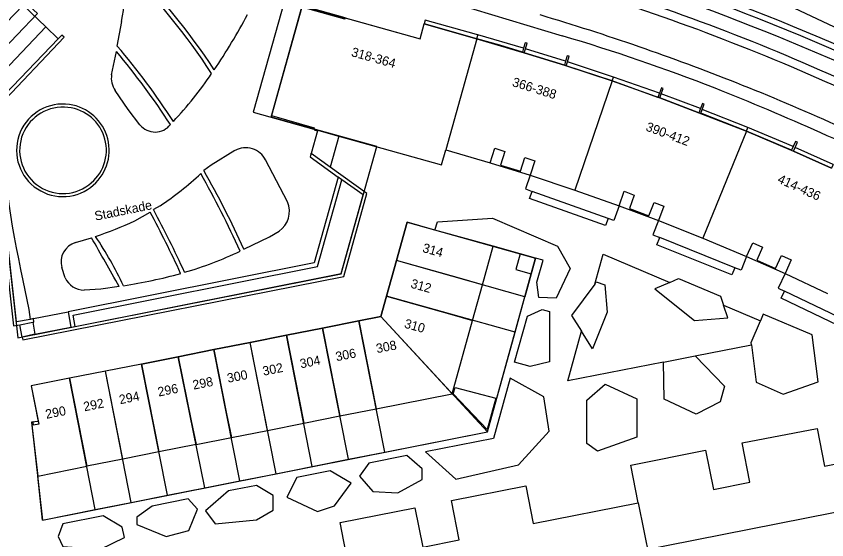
# Model space of a CAD drawing. Extents: x 194485 to 197793, y 468269 to 470822.
# Drawn here: x 194991.2 to 195096.6, y 469483.4 to 469551.5 of the extents above; entities that cross this region are included whole.
import ezdxf

# ---------------------------------------------------------------- set-up
doc = ezdxf.new("R2010")
doc.units = 0
for name, color, linetype in [('BGT begrenzing pand op maaiveld onder overbouw', 7, 'Continuous'), ('BGT grensvlak begroeid terreindeel LR', 7, 'Continuous'), ('BGT grensvlak onbegroeid terreindeel', 7, 'Continuous'), ('BGT grensvlak overig bouwwerk uitbreiding populatie', 7, 'Continuous'), ('BGT grensvlak pand deel overbouw', 7, 'Continuous'), ('BGT grensvlak pand min 1', 7, 'Continuous'), ('BGT grensvlak pand op maaiveld', 7, 'Continuous'), ('BGT grensvlak pand op maaiveld LR', 7, 'Continuous'), ('BGT grensvlak scheiding', 7, 'Continuous'), ('BGT grensvlak vegetatieobject', 7, 'Continuous'), ('BGT grensvlak waterdeel', 7, 'Continuous'), ('BGT grensvlak wegdeel', 7, 'Continuous'), ('BGT lijnelement scheiding hek', 7, 'Continuous'), ('BGT lijnelement scheiding muur', 7, 'Continuous'), ('BGT tekst huisnummerreeks', 7, 'Continuous'), ('BGT tekst openbare ruimte label weg', 7, 'Continuous'), ('GEM grensvlak WOZ_BRK percelen', 7, 'Continuous')]:
    doc.layers.add(name, color=color, linetype=linetype)

msp = doc.modelspace()

# ---------------------------------------------------------------- linework, layer by layer
at = {"layer": 'BGT begrenzing pand op maaiveld onder overbouw'}
msp.add_line((195051.1, 469548.62), (195044.26, 469550.57), dxfattribs=at)
for points in [[(195033.97, 469551.35), (195033.92, 469551.16), (195028.35, 469552.73), (195024.4, 469538.62), (195029.95, 469537.03), (195029.91, 469536.86)], [(195057.18, 469547.39), (195057.02, 469546.86), (195054.07, 469547.77), (195051.1, 469548.62)], [(195062.64, 469545.7), (195062.48, 469545.17), (195057.26, 469546.79), (195057.42, 469547.32)], [(195068.7, 469543.14), (195062.72, 469545.1), (195062.88, 469545.62)], [(195074.83, 469541.52), (195074.64, 469540.99), (195068.7, 469543.14)], [(195080.17, 469539.52), (195079.97, 469538.99), (195074.87, 469540.91), (195075.07, 469541.44)], [(195086.15, 469536.57), (195080.21, 469538.92), (195080.4, 469539.43)], [(195092.24, 469534.58), (195092.03, 469534.1), (195086.15, 469536.57)], [(195052.83, 469532.47), (195053.42, 469534.36), (195054.73, 469533.96), (195054.18, 469532.17), (195056.77, 469531.37), (195057.32, 469533.16), (195058.64, 469532.75), (195058.05, 469530.85)], [(195097.45, 469532.26), (195097.23, 469531.76), (195092.26, 469534), (195092.47, 469534.48)], [(195069.61, 469526.89), (195070.27, 469528.77), (195071.56, 469528.28), (195070.95, 469526.55), (195073.48, 469525.56), (195074.14, 469527.31), (195075.43, 469526.83), (195074.73, 469524.97)], [(195086.18, 469520.28), (195086.97, 469522.05), (195088.23, 469521.5), (195087.49, 469519.83), (195089.95, 469518.73), (195090.7, 469520.41), (195091.96, 469519.85), (195091.18, 469518.07)]]:
    msp.add_lwpolyline(points, dxfattribs=at)
at = {"layer": 'BGT grensvlak begroeid terreindeel LR'}
msp.add_arc((194972.76, 469260.45), 313.42, 50.8477, 73.19, dxfattribs=at)
at = {"layer": 'BGT grensvlak onbegroeid terreindeel'}
for p, q in [((195068.18, 469525.24), (195058.29, 469528.76)), ((195084.63, 469518.82), (195074.89, 469522.75)), ((195056.74, 469520.63), (195053.23, 469521.61)), ((195100.58, 469511.23), (195091.11, 469515.77))]:
    msp.add_line(p, q, dxfattribs=at)
for centre, radius, start, end in [((194997.26, 469534.1), 5.62, 83.1735, 306.8166), ((194997.33, 469534.12), 5.59, 306.1199, 83.8703)]:
    msp.add_arc(centre, radius, start, end, dxfattribs=at)
at = {"layer": 'BGT grensvlak overig bouwwerk uitbreiding populatie'}
for p, q in [((195056.74, 469520.63), (195056.18, 469518.61)), ((195058.74, 469520.07), (195056.74, 469520.63)), ((195056.18, 469518.61), (195058.18, 469518.05))]:
    msp.add_line(p, q, dxfattribs=at)
at = {"layer": 'BGT grensvlak pand deel overbouw'}
for p, q in [((195057.18, 469547.39), (195051.24, 469549.11)), ((195062.64, 469545.7), (195057.42, 469547.32)), ((195068.86, 469543.62), (195062.88, 469545.62)), ((195074.83, 469541.52), (195068.86, 469543.62)), ((195080.17, 469539.52), (195075.07, 469541.44)), ((195086.35, 469537.06), (195080.4, 469539.43)), ((195092.24, 469534.58), (195086.35, 469537.06)), ((195097.45, 469532.26), (195092.47, 469534.48)), ((195052.83, 469532.47), (195058.05, 469530.85)), ((195069.61, 469526.89), (195074.73, 469524.97)), ((195086.18, 469520.28), (195091.18, 469518.07))]:
    msp.add_line(p, q, dxfattribs=at)
for points in [[(194992.42, 469553.35), (194993.95, 469551.89), (194988.63, 469546.36), (194987.11, 469547.83)], [(195033.97, 469551.35), (195026.08, 469553.55), (195022.03, 469539.06), (195029.91, 469536.86)], [(195051.24, 469549.11), (195051.06, 469549.17), (195044.38, 469551.01), (195044.26, 469550.57)], [(195051.1, 469548.62), (195051.24, 469549.1), (195051.24, 469549.11)], [(195068.7, 469543.14), (195068.86, 469543.62), (195068.86, 469543.62)], [(195086.15, 469536.57), (195086.35, 469537.05), (195086.35, 469537.06)]]:
    msp.add_lwpolyline(points, dxfattribs=at)
at = {"layer": 'BGT grensvlak pand min 1'}
for points in [[(195136.75, 469494.68), (194989.99, 469465.67), (194991.15, 469459.78), (194987.3, 469459.02), (194987.91, 469455.98), (194958.84, 469450.2), (194954.73, 469470.85), (194957.23, 469471.14), (194948.76, 469545.42), (194942.8, 469544.74), (194941.93, 469552.33), (194938.82, 469551.98), (194935.24, 469583.02)], [(194992.08, 469552.98), (194983.21, 469543.79), (194988.08, 469539.08), (194991.4, 469509.69), (195033.44, 469518.04), (195038.07, 469534.58), (195024.35, 469538.41), (195028.4, 469552.91), (195043.72, 469548.62), (195044.26, 469550.57), (195051.1, 469548.62), (195057.26, 469546.79), (195062.48, 469545.17), (195068.7, 469543.14), (195074.87, 469540.91), (195079.97, 469538.99), (195086.15, 469536.57), (195092.26, 469534), (195097.23, 469531.76)]]:
    msp.add_lwpolyline(points, dxfattribs=at)
at = {"layer": 'BGT grensvlak pand op maaiveld'}
for p, q in [((195029.91, 469536.86), (195029.96, 469536.84)), ((195029.96, 469536.84), (195033.14, 469535.96)), ((195047.06, 469534.15), (195052.83, 469532.47)), ((195058.05, 469530.85), (195063.84, 469528.93)), ((195063.84, 469528.93), (195069.61, 469526.89)), ((195074.73, 469524.97), (195080.5, 469522.69)), ((195050.24, 469522.45), (195045.65, 469523.73)), ((195080.5, 469522.69), (195086.18, 469520.28)), ((195051.83, 469516.61), (195053.23, 469521.61)), ((195039.34, 469515.12), (195040.64, 469519.75)), ((195091.18, 469518.07), (195096.71, 469515.47)), ((195050.54, 469511.98), (195051.83, 469516.61)), ((195038.61, 469512.48), (195039.34, 469515.12)), ((195031.04, 469510.98), (195035.74, 469511.91)), ((195035.74, 469511.91), (195038.61, 469512.48)), ((195047.87, 469502.43), (195050.54, 469511.98)), ((195026.33, 469510.04), (195031.04, 469510.98)), ((195021.62, 469509.11), (195026.33, 469510.04)), ((195016.91, 469508.17), (195021.62, 469509.11)), ((195012.26, 469507.25), (195016.91, 469508.17)), ((195007.5, 469506.3), (195012.26, 469507.25)), ((195002.79, 469505.37), (194998.12, 469504.44)), ((195007.5, 469506.3), (195002.79, 469505.37)), ((195038, 469500.47), (195047.87, 469502.43)), ((195033.3, 469499.54), (195038, 469500.47)), ((195028.59, 469498.6), (195033.3, 469499.54)), ((195023.88, 469497.66), (195028.59, 469498.6)), ((195019.17, 469496.73), (195023.88, 469497.66)), ((195014.58, 469495.82), (195019.17, 469496.73)), ((195009.76, 469494.86), (195005.05, 469493.92)), ((195014.58, 469495.82), (195009.76, 469494.86)), ((195005.05, 469493.92), (195000.37, 469492.99)), ((194993.99, 469491.73), (195000.37, 469492.99))]:
    msp.add_line(p, q, dxfattribs=at)
for points in [[(195033.97, 469551.35), (195043.72, 469548.62), (195044.26, 469550.57)], [(195057.42, 469547.32), (195057.64, 469548.03), (195057.4, 469548.1), (195057.18, 469547.39)], [(195062.88, 469545.62), (195063.1, 469546.34), (195062.86, 469546.41), (195062.64, 469545.7)], [(195075.07, 469541.44), (195075.33, 469542.12), (195075.09, 469542.21), (195074.83, 469541.52)], [(195080.4, 469539.43), (195080.66, 469540.12), (195080.42, 469540.21), (195080.17, 469539.52)], [(195033.14, 469535.96), (195046.52, 469532.22), (195047.06, 469534.15)], [(195092.47, 469534.48), (195092.78, 469535.15), (195092.55, 469535.26), (195092.24, 469534.58)], [(195045.65, 469523.73), (195042.03, 469524.74), (195040.64, 469519.75)], [(195053.23, 469521.61), (195053.23, 469521.62), (195050.24, 469522.45)], [(194998.12, 469504.44), (194993.14, 469503.45), (194994.13, 469498.48), (194993.45, 469498.34), (194993.4, 469498.77), (194993.2, 469498.75), (194993.99, 469491.73)], [(195048.27, 469503.24), (195053.58, 469501.84), (195052.44, 469497.78), (195048, 469502.43), (195048.27, 469503.24)], [(195072.09, 469488.25), (195071.12, 469493.16), (195080.83, 469495.08), (195081.85, 469489.99), (195086.61, 469490.92), (195085.61, 469496.03), (195095.34, 469497.93), (195096.3, 469493.03), (195109.99, 469495.74)], [(195034.29, 469480.75), (195033.32, 469485.66), (195043.03, 469487.59), (195044.05, 469482.49), (195048.8, 469483.44), (195047.79, 469488.54), (195057.45, 469490.45), (195058.41, 469485.55), (195072.09, 469488.25)]]:
    msp.add_lwpolyline(points, dxfattribs=at)
at = {"layer": 'BGT grensvlak pand op maaiveld LR'}
for p, q in [((195051.1, 469548.62), (195047.06, 469534.15)), ((195068.7, 469543.14), (195063.84, 469528.93)), ((195086.15, 469536.57), (195080.5, 469522.69)), ((195048.84, 469517.45), (195040.64, 469519.75)), ((195051.83, 469516.61), (195048.84, 469517.45)), ((195039.34, 469515.12), (195047.56, 469512.82)), ((195047.56, 469512.82), (195050.54, 469511.98)), ((195035.74, 469511.91), (195037.39, 469503.55)), ((195038.61, 469512.48), (195045.37, 469505.14)), ((195031.04, 469510.98), (195032.69, 469502.62)), ((195026.33, 469510.04), (195027.98, 469501.68)), ((195023.27, 469500.75), (195021.62, 469509.11)), ((195016.91, 469508.17), (195018.56, 469499.81)), ((195012.26, 469507.25), (195013.95, 469498.9)), ((195004.44, 469497.01), (195002.79, 469505.37)), ((195007.5, 469506.3), (195009.15, 469497.94)), ((194998.12, 469504.44), (194999.77, 469496.08)), ((195045.37, 469505.14), (195047.87, 469502.43)), ((195037.39, 469503.55), (195038, 469500.47)), ((195032.69, 469502.62), (195033.3, 469499.54)), ((195027.98, 469501.68), (195028.59, 469498.6)), ((195023.88, 469497.66), (195023.27, 469500.75)), ((195018.56, 469499.81), (195019.17, 469496.73)), ((195013.95, 469498.9), (195014.58, 469495.82)), ((195005.05, 469493.92), (195004.44, 469497.01)), ((195009.15, 469497.94), (195009.76, 469494.86)), ((194999.77, 469496.08), (195000.37, 469492.99)), ((195072.09, 469488.25), (195075.05, 469473.25))]:
    msp.add_line(p, q, dxfattribs=at)
at = {"layer": 'BGT grensvlak scheiding'}
for p, q in [((194996.67, 469548.61), (194987.78, 469539.35)), ((195032.01, 469531.92), (195029.55, 469533.68)), ((195033.56, 469530.26), (195033.08, 469530.6)), ((194997.95, 469513.09), (194998.32, 469511.09)), ((194991.66, 469511.41), (194993.34, 469511.74)), ((194993.43, 469512.2), (194993.03, 469512.11)), ((194993.63, 469510.18), (194998.32, 469511.09)), ((194998.32, 469511.09), (194998.86, 469511.2)), ((194993.63, 469510.18), (194991.99, 469509.81))]:
    msp.add_line(p, q, dxfattribs=at)
for points in [[(194989.02, 469539.98), (194997.43, 469548.81), (194997.14, 469549.09), (194996.67, 469548.61)], [(194987.78, 469539.35), (194987.67, 469539.26), (194990.83, 469511.26), (194991.66, 469511.41)], [(194993.03, 469512.11), (194991.22, 469511.77), (194988.14, 469539.08), (194989.02, 469539.98)], [(195029.55, 469533.68), (195029.53, 469533.71), (195029.4, 469533.23), (195033.08, 469530.6)], [(194991.99, 469509.81), (194992.04, 469509.43), (195033.79, 469517.69), (195036.8, 469528.47), (195032.01, 469531.92)], [(195033.08, 469530.6), (195029.96, 469519.44), (194997.95, 469513.09)], [(194998.86, 469511.2), (194998.59, 469512.66), (195030.39, 469518.97), (195033.56, 469530.26)], [(194998.86, 469511.2), (195033.44, 469518.06), (195036.31, 469528.3), (195033.56, 469530.26)], [(194993.34, 469511.74), (194993.5, 469511.76), (194993.43, 469512.2)]]:
    msp.add_lwpolyline(points, dxfattribs=at)
at = {"layer": 'BGT grensvlak vegetatieobject'}
msp.add_arc((194984.18, 469291.36), 276.66, 64.4893, 72.4221, dxfattribs=at)
at = {"layer": 'BGT grensvlak waterdeel'}
msp.add_lwpolyline([(194822.49, 469649.69), (194848.18, 469632.6), (194861.72, 469624.73), (194876.54, 469618.51), (194928.87, 469602.52), (194938.02, 469600.09), (194982.98, 469586.61), (195000, 469581.49), (195006.38, 469579.65), (195060.36, 469563.68), (195090.94, 469553.27), (195126.61, 469536.49), (195154.35, 469519.31), (195167.23, 469509.86), (195177.12, 469501.14)], dxfattribs=at)
at = {"layer": 'BGT grensvlak wegdeel'}
for p, q in [((195046.1, 469553.88), (195062.19, 469548.99)), ((194992.08, 469552.98), (194995.05, 469550.15)), ((195004.34, 469547.66), (195004.91, 469550.86)), ((194986.17, 469540.87), (194995.05, 469550.15)), ((194995.05, 469550.15), (194996.67, 469548.61)), ((195003.59, 469543.94), (195004.23, 469546.97)), ((195033.14, 469535.96), (195032.01, 469531.92)), ((195026.49, 469527.38), (195023.63, 469532.85)), ((195009.9, 469526.88), (195009.03, 469526.38)), ((195006.62, 469524.93), (195008.6, 469526.07)), ((194998.9, 469522.09), (195000.99, 469522.7)), ((194997.56, 469517.52), (194997.11, 469518.86)), ((195083.16, 469513.96), (195087.98, 469511.92)), ((194993.43, 469512.2), (194997.95, 469513.09)), ((194993.34, 469511.74), (194993.63, 469510.18)), ((194991.99, 469509.81), (194991.66, 469511.41)), ((195079.48, 469507.36), (195086.81, 469508.79)), ((195075.35, 469506.55), (195079.48, 469507.36))]:
    msp.add_line(p, q, dxfattribs=at)
for points in [[(195007.28, 469537.42), (195005.76, 469539.41), (195004.07, 469541.87)], [(195029.96, 469536.84), (195029.94, 469536.77), (195030.38, 469536.64), (195029.55, 469533.68)], [(195019.64, 469534.09), (195016.55, 469532.16), (195015.59, 469531.46)], [(195058.05, 469530.85), (195057.42, 469529.07), (195058.29, 469528.76)], [(195068.18, 469525.24), (195067.84, 469524.3), (195057.95, 469527.82), (195058.29, 469528.76)], [(195069.61, 469526.89), (195068.92, 469524.97), (195068.18, 469525.24)], [(195045.65, 469523.73), (195045.96, 469524.81), (195053.11, 469525.28), (195061.58, 469521.63), (195063.23, 469518.72), (195061.4, 469514.88), (195059.17, 469514.95), (195058.91, 469516.96), (195059.71, 469519.8), (195058.74, 469520.07)], [(195074.73, 469524.97), (195073.98, 469523.11), (195074.89, 469522.75)], [(195020.8, 469521.23), (195024.12, 469522.84), (195025.38, 469523.56)], [(195084.63, 469518.82), (195084.26, 469517.89), (195074.52, 469521.82), (195074.89, 469522.75)], [(195066.42, 469516.68), (195067.5, 469520.59), (195076.17, 469516.92)], [(195086.18, 469520.28), (195085.46, 469518.49), (195084.63, 469518.82)], [(195091.18, 469518.07), (195090.27, 469516.17), (195091.11, 469515.77)], [(194992.07, 469517.17), (194992.83, 469513.39), (194993.03, 469512.11)], [(195066.42, 469516.68), (195066.63, 469516.98), (195067.75, 469516.6), (195068.04, 469513.04), (195066.15, 469508.28), (195064.71, 469510.56)], [(195076.17, 469516.92), (195077.33, 469517.43), (195082.76, 469515.14), (195083.16, 469513.96)], [(195004.57, 469516.39), (195002.18, 469516.02), (195000.04, 469515.92)], [(195066.42, 469516.68), (195063.42, 469512.61), (195064.71, 469510.56)], [(195076.17, 469516.92), (195074.26, 469516.07), (195079.39, 469511.98), (195083.73, 469512.3), (195083.16, 469513.96)], [(195100.58, 469511.23), (195100.14, 469510.33), (195090.67, 469514.87), (195091.11, 469515.77)], [(195060.54, 469513.12), (195060.54, 469506.57), (195058.04, 469505.98), (195056.01, 469506.54), (195057.68, 469512.52), (195059.59, 469513.4), (195060.54, 469513.12)], [(195086.81, 469508.79), (195087.43, 469503.93), (195090.91, 469502.36), (195095.47, 469503.98), (195094.69, 469510.08), (195088.34, 469512.77), (195087.98, 469511.92)], [(195086.81, 469508.79), (195086.78, 469509.08), (195087.98, 469511.92)], [(195075.35, 469506.55), (195062.92, 469504.11), (195064.71, 469510.56)], [(195079.48, 469507.36), (195083.32, 469503.4), (195082.73, 469501.36), (195079.61, 469499.76), (195075.45, 469501.71), (195075.35, 469506.55)], [(195048.36, 469491.31), (195056.5, 469493.2), (195060.49, 469497.55), (195059.8, 469502.04), (195055.43, 469504.45), (195053.25, 469496.63), (195044.43, 469494.87), (195048.36, 469491.31)], [(195071.88, 469501.78), (195071.88, 469496.77), (195066.79, 469494.97), (195065.38, 469495.97), (195065.38, 469501.61), (195067.8, 469503.68), (195071.88, 469501.78)], [(195041.97, 469494.39), (195037.04, 469493.41), (195035.85, 469491.7), (195037.56, 469489.72), (195040.83, 469489.52), (195044, 469491.29), (195044, 469492.67), (195041.97, 469494.39)], [(195032.02, 469492.41), (195027.68, 469491.55), (195026.4, 469488.98), (195030.36, 469487.11), (195032.58, 469487.87), (195034.76, 469490.79), (195032.02, 469492.41)], [(195017.05, 469485.52), (195022.45, 469486.04), (195024.62, 469487.3), (195024.62, 469489.19), (195022.46, 469490.51), (195018.82, 469489.79), (195015.79, 469487.22), (195017.05, 469485.52)], [(195013.54, 469488.74), (195008.86, 469487.81), (195006.89, 469486.36), (195006.89, 469485.44), (195010.71, 469483.86), (195013.64, 469484.63), (195014.77, 469487.41), (195013.54, 469488.74)], [(195002.52, 469486.55), (194997.25, 469485.5), (194996.66, 469483.85), (194997.26, 469482.54), (195002.15, 469482.22), (195005.27, 469483.72), (195004.98, 469485.07), (195002.52, 469486.55)]]:
    msp.add_lwpolyline(points, dxfattribs=at)
for centre, radius, start, end in [((194972.77, 469260.44), 312.68, 61.9443, 73.4546), ((194945.4, 469497.75), 85.5, 33.1974, 45.4199), ((194944.58, 469497.14), 85.98, 33.0957, 44.9771), ((194975.69, 469556.31), 29.72, 349.4276, 0.7363), ((194970.16, 469254.31), 318.11, 61.7379, 72.0318), ((194984.09, 469291.14), 275.8, 64.4914, 72.416), ((194949.74, 469589.73), 80.98, 326.0972, 332.0501), ((194973.07, 469261.26), 302.98, 68.3506, 73.4609), ((194986.48, 469295.81), 264.27, 68.7944, 73.3508), ((194937.07, 469490.01), 88.59, 32.6858, 40.5925), ((194917.57, 469475.63), 112.25, 33.426, 39.4626), ((195006.29, 469543.47), 2.73, 170.0655, 215.6724), ((194975.8, 469571.54), 49.18, 316.7677, 326.0698), ((194972.9, 469260.73), 303.54, 63.0339, 68.3597), ((194943.01, 469193.79), 375.12, 63.6829, 68.2416), ((194997.26, 469534.1), 6.02, 81.7531, 306.8142), ((195121.22, 469546.06), 132.34, 182.6307, 192.6086), ((194997.27, 469534.1), 6.02, 306.732, 81.8353), ((195009.25, 469539.03), 2.55, 219.2224, 321.7585), ((195021.03, 469531.5), 2.93, 27.3181, 118.1131), ((194987.41, 469560.85), 40.73, 303.507, 313.0292), ((194896.42, 469464.61), 136.11, 24.4687, 29.2281), ((194921.31, 469477), 108.87, 23.9694, 30.0134), ((195023.54, 469526.17), 3.19, 305.1326, 22.3758), ((194891.99, 469462.91), 132.61, 24.5846, 28.4422), ((194890.89, 469462.3), 134.4, 24.5927, 28.4755), ((194986.68, 469567.85), 47.33, 288.2558, 294.9135), ((194694.95, 469344.98), 353.9, 28.9694, 30.1444), ((194957.94, 469493.93), 52.32, 25.5339, 33.6247), ((194999.65, 469519.57), 2.63, 106.5261, 195.5638), ((195000.6, 469561.8), 45.32, 286.0075, 295.7754), ((194995.42, 469579.85), 64.11, 278.7365, 285.531), ((195000.03, 469518.62), 2.7, 204.0333, 270.1811)]:
    msp.add_arc(centre, radius, start, end, dxfattribs=at)
at = {"layer": 'BGT lijnelement scheiding hek'}
msp.add_line((195058.18, 469518.05), (195058.74, 469520.07), dxfattribs=at)
msp.add_lwpolyline([(194994.62, 469486), (195052.46, 469497.49), (195058.18, 469518.05)], dxfattribs=at)
at = {"layer": 'BGT lijnelement scheiding muur'}
msp.add_line((194994.62, 469486), (194993.99, 469491.73), dxfattribs=at)
at = {"layer": 'GEM grensvlak WOZ_BRK percelen'}
for p, q in [((195040.64, 469519.75), (195039.34, 469515.12)), ((195057.35, 469515.06), (195040.64, 469519.75)), ((195039.34, 469515.12), (195038.61, 469512.48)), ((195056.06, 469510.44), (195039.34, 469515.12)), ((195056.06, 469510.44), (195057.35, 469515.06)), ((195035.74, 469511.91), (195031.04, 469510.98)), ((195038.61, 469512.48), (195035.74, 469511.91)), ((195039.11, 469494.84), (195035.74, 469511.91)), ((195052.46, 469497.49), (195038.61, 469512.48)), ((195031.04, 469510.98), (195026.33, 469510.04)), ((195034.41, 469493.9), (195031.04, 469510.98)), ((195026.33, 469510.04), (195021.62, 469509.11)), ((195029.7, 469492.97), (195026.33, 469510.04)), ((195052.46, 469497.49), (195056.06, 469510.44)), ((195021.62, 469509.11), (195016.91, 469508.17)), ((195024.99, 469492.03), (195021.62, 469509.11)), ((195016.91, 469508.17), (195012.26, 469507.25)), ((195020.28, 469491.1), (195016.91, 469508.17)), ((195012.26, 469507.25), (195007.5, 469506.3)), ((195015.72, 469490.19), (195012.26, 469507.25)), ((195002.79, 469505.37), (194998.12, 469504.44)), ((195007.5, 469506.3), (195002.79, 469505.37)), ((195006.16, 469488.29), (195002.79, 469505.37)), ((195010.87, 469489.23), (195007.5, 469506.3)), ((195001.48, 469487.36), (194998.12, 469504.44)), ((195039.11, 469494.84), (195052.46, 469497.49)), ((195034.41, 469493.9), (195039.11, 469494.84)), ((195029.7, 469492.97), (195034.41, 469493.9)), ((195024.99, 469492.03), (195029.7, 469492.97)), ((195020.28, 469491.1), (195024.99, 469492.03)), ((195015.72, 469490.19), (195020.28, 469491.1)), ((195010.87, 469489.23), (195015.72, 469490.19)), ((195006.16, 469488.29), (195010.87, 469489.23)), ((195001.48, 469487.36), (195006.16, 469488.29))]:
    msp.add_line(p, q, dxfattribs=at)
for points in [[(195040.64, 469519.75), (195042.03, 469524.74), (195058.74, 469520.07), (195057.35, 469515.06)], [(194998.12, 469504.44), (194993.14, 469503.45), (194994.05, 469498.84), (194993.2, 469498.75), (194994.62, 469486), (195001.48, 469487.36)]]:
    msp.add_lwpolyline(points, dxfattribs=at)

# ---------------------------------------------------------------- texts
at = {"layer": 'BGT tekst huisnummerreeks'}
for s, rotation, p in [('318-364', 344.4, (195034.68, 469546.37)), ('366-388', 342.8, (195055.6, 469542.48)), ('390-412', 339.5, (195072.97, 469536.7)), ('414-436', 335.7, (195090.09, 469529.94)), ('314', 344.4, (195043.94, 469520.89)), ('312', 344.4, (195042.4, 469516.25)), ('310', 344.3, (195041.57, 469511.05)), ('308', 11.2, (195038.12, 469507.7)), ('306', 11.2, (195032.85, 469506.65)), ('302', 11.2, (195023.36, 469504.77)), ('304', 11.2, (195028.21, 469505.73)), ('300', 11.2, (195018.74, 469503.85)), ('298', 11.2, (195014.26, 469502.96)), ('296', 11.2, (195009.72, 469502.06)), ('294', 11.2, (195004.7, 469501.06)), ('292', 11.2, (195000.06, 469500.14)), ('290', 11.2, (194995.12, 469499.16))]:
    msp.add_text(s, height=1.2, rotation=rotation, dxfattribs=at).set_placement(p)
at = {"layer": 'BGT tekst openbare ruimte label weg'}
msp.add_text('Stadskade', height=1.2, rotation=11.5, dxfattribs=at).set_placement((195001.51, 469524.94))

doc.saveas('drawing.dxf')
